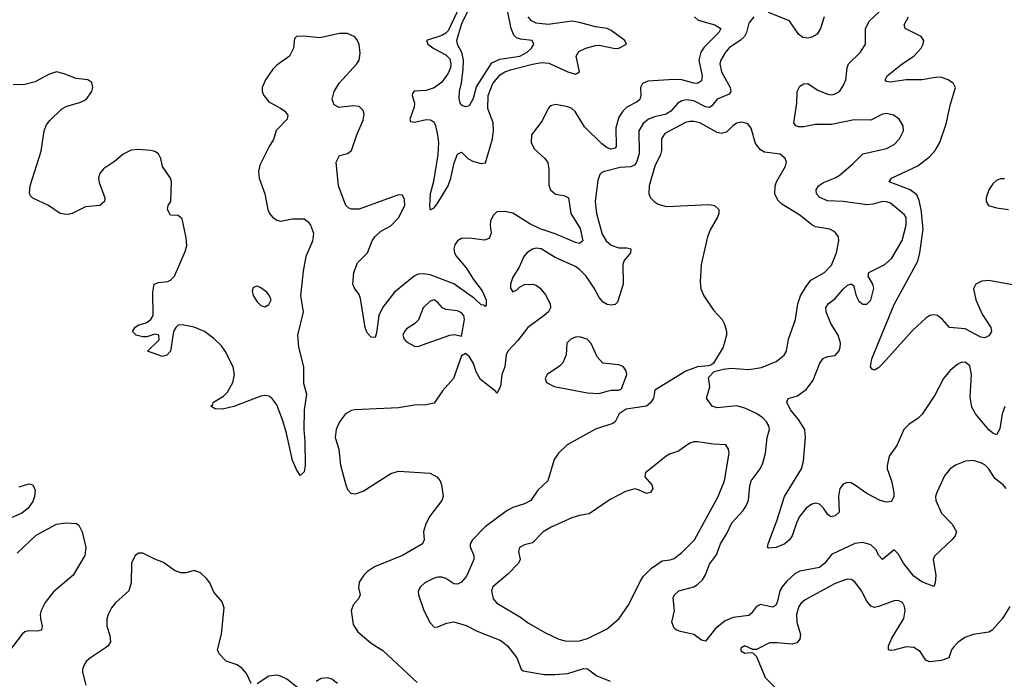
# Model space of a CAD drawing. Header units: inches. Extents: x 1603819 to 1745079, y 385938 to 533966.
# Tile 473 of 561: x 1622604 to 1627609, y 505860 to 509215. Entities that reach past the tile are written whole.
import ezdxf

# ---------------------------------------------------------------- set-up
doc = ezdxf.new("R2010")
doc.units = ezdxf.units.IN
doc.header["$MEASUREMENT"] = 0
doc.layers.add('B6520', color=7, linetype='Continuous')

msp = doc.modelspace()

# ---------------------------------------------------------------- linework, layer by layer
at = {"layer": 'B6520', "color": 5}
for points, elevation in [([(1627611.6, 507248.4), (1627598.6, 507210), (1627585.8, 507134.2), (1627570, 507103.7), (1627550, 507111.5), (1627530, 507129.7), (1627462.5, 507210), (1627444.5, 507244.5), (1627435, 507295), (1627442.6, 507410), (1627434.1, 507454.1), (1627410, 507474), (1627390, 507471.7), (1627370, 507461.8), (1627331.4, 507430), (1627299.7, 507390), (1627255.3, 507304.7), (1627190.9, 507209.1), (1627171.6, 507188.4), (1627123.5, 507156.5), (1627098.8, 507130), (1627062.8, 507050), (1627024.3, 506995.7), (1627013.3, 506946.7), (1627014.3, 506930), (1627035.8, 506870), (1627047, 506810), (1627046.7, 506790), (1627035.8, 506764.2), (1627010, 506761), (1626978.4, 506770), (1626910, 506804.8), (1626848.2, 506850), (1626830, 506859.4), (1626810, 506862), (1626790, 506852.5), (1626773.7, 506830), (1626765.6, 506790), (1626770.4, 506710), (1626750, 506692), (1626727.1, 506687.1), (1626710, 506700.7), (1626690.6, 506730.6), (1626670, 506751.7), (1626650, 506756.3), (1626630, 506751.2), (1626601, 506730), (1626570.2, 506690), (1626555.7, 506664.3), (1626530.2, 506590), (1626517.4, 506570), (1626493.7, 506550), (1626450, 506529.8), (1626410, 506526.6), (1626405.2, 506530), (1626407.8, 506550), (1626453, 506667), (1626492.4, 506790), (1626578.5, 506930), (1626588.7, 506970), (1626599.2, 507090), (1626594.8, 507130), (1626562, 507182), (1626522, 507230), (1626503.1, 507270), (1626504.4, 507275.6), (1626511.1, 507288.9), (1626557.4, 507302.6), (1626604, 507336), (1626638.2, 507381.8), (1626672.1, 507467.9), (1626687.6, 507492.4), (1626710, 507502.4), (1626750, 507507.7), (1626769.7, 507530.3), (1626775.4, 507550), (1626776.4, 507570), (1626765.1, 507610), (1626727.8, 507670), (1626703.1, 507730), (1626702.4, 507750), (1626714, 507770), (1626750, 507797.6), (1626790, 507845.2), (1626810, 507863.6), (1626830, 507871.8), (1626842.4, 507862.4), (1626856.1, 507810), (1626870, 507783.7), (1626890, 507769.1), (1626910, 507769), (1626930, 507788.4), (1626945.1, 507850), (1626941, 507870), (1626917.4, 507910), (1626920.5, 507930), (1627002, 507970), (1627036.9, 508003.1), (1627090, 508092.4), (1627110.5, 508170), (1627109.8, 508209.8), (1627102, 508222), (1627030, 508281.6), (1627010, 508288.9), (1626990, 508289.8), (1626942.8, 508277.2), (1626910, 508273.5), (1626790, 508291), (1626710, 508294.6), (1626671.4, 508311.4), (1626655.1, 508330), (1626652.4, 508350), (1626665.1, 508370), (1626690, 508388), (1626750, 508410.2), (1626770, 508423.5), (1626838.4, 508481.6), (1626890, 508533.1), (1627010, 508560.3), (1627050, 508580.4), (1627075.6, 508610), (1627097, 508650), (1627095.3, 508675.3), (1627075.1, 508710), (1627045.2, 508730), (1627010, 508738.9), (1626990, 508734.7), (1626930, 508704.7), (1626845.6, 508705.6), (1626730, 508682.5), (1626650, 508682.8), (1626590, 508669.8), (1626564, 508670), (1626550, 508675.1), (1626539.8, 508690), (1626555, 508790), (1626556.4, 508850), (1626570, 508876.5), (1626590, 508888.8), (1626610, 508890.3), (1626658, 508858), (1626710, 508836.1), (1626730, 508833.6), (1626750, 508837.6), (1626770.8, 508850), (1626790, 508878.4), (1626803.5, 508910), (1626809.8, 508970), (1626817.7, 508990), (1626877.7, 509050), (1626902.7, 509090), (1626903.2, 509170), (1626923.2, 509210), (1627050, 509328.6)], 440), ([(1624853.1, 509310), (1624781, 509159), (1624770, 509146.6), (1624750, 509135.4), (1624672, 509110), (1624679.1, 509090), (1624708.5, 509068.5), (1624770, 509036.7), (1624790, 509016), (1624796, 508990), (1624793.3, 508970), (1624780.3, 508939.7), (1624750, 508897.7), (1624710, 508869.2), (1624670, 508855.7), (1624608.4, 508851.6), (1624600.5, 508839.5), (1624599.1, 508830), (1624611.3, 508790), (1624609.5, 508770), (1624586.5, 508710), (1624590, 508697), (1624610, 508693.7), (1624670, 508706.9), (1624690, 508706.1), (1624700.8, 508700.8), (1624710, 508694.2), (1624717.9, 508677.9), (1624728.2, 508628.2), (1624732.1, 508590), (1624729.9, 508530), (1624707.3, 508392.7), (1624689.9, 508330), (1624686.6, 508266.6), (1624690, 508247.6), (1624710, 508258.9), (1624730, 508284), (1624781.9, 508370), (1624795.8, 508410), (1624812.7, 508487.3), (1624830, 508531.2), (1624850, 508542), (1624881.1, 508510), (1624910, 508493.7), (1624950, 508483), (1624972.4, 508487.6), (1625006.7, 508610), (1625012, 508652), (1625010.8, 508690.8), (1624982.9, 508762.9), (1624985.7, 508830), (1625009.7, 508890), (1625045.5, 508934.5), (1625069.8, 508950.2), (1625099.3, 508960.7), (1625210, 508989.9), (1625257, 508997), (1625293.7, 508993.7), (1625390, 508949.9), (1625430, 508938.5), (1625449.1, 508950.9), (1625432.5, 509030), (1625446.5, 509053.5), (1625480.9, 509070), (1625530, 509084.7), (1625550, 509085.7), (1625630, 509068.9), (1625650, 509070.5), (1625689, 509090), (1625679.6, 509110), (1625610, 509160.5), (1625590.1, 509170.1), (1625530, 509178.3), (1625450, 509200.9), (1625410, 509207.1), (1625290, 509191), (1625230, 509198), (1625205.8, 509210), (1625188.1, 509230)], 380), ([(1624906.3, 509310), (1624850, 509194), (1624823.9, 509110), (1624827.8, 509090), (1624850.3, 509050), (1624858.9, 509010), (1624856.8, 508963.2), (1624847.8, 508892.2), (1624837.3, 508850), (1624836.2, 508816.2), (1624841.2, 508790), (1624850, 508781.2), (1624870, 508774.5), (1624890, 508778.4), (1624910, 508816.9), (1624925.8, 508874.2), (1625004.3, 508995.7), (1625045.2, 509014.8), (1625146.3, 509030), (1625183.2, 509050), (1625205.4, 509070), (1625217.6, 509090), (1625209.1, 509109.1), (1625150, 509116.2), (1625130, 509123.7), (1625116, 509136), (1625101.3, 509170), (1625082.5, 509270)], 360), ([(1626033.4, 509230), (1626053.5, 509213.5), (1626137.6, 509190), (1626168.2, 509170), (1626157.6, 509150), (1626083.9, 509076.1), (1626065.6, 509050), (1626057, 509010), (1626073.6, 508930), (1626070, 508903.5), (1626049.6, 508890.4), (1626030, 508891.7), (1625970, 508908.7), (1625930, 508911.6), (1625797.1, 508902.9), (1625770.3, 508890), (1625760.2, 508870), (1625761.2, 508830), (1625756.3, 508810), (1625742.3, 508797.7), (1625689.4, 508770), (1625669.4, 508750.6), (1625650, 508719.8), (1625634.8, 508665.2), (1625636.2, 508570), (1625630, 508561.8), (1625610, 508556.9), (1625590, 508563.7), (1625563.5, 508583.5), (1625474.1, 508670), (1625428, 508748), (1625410, 508762.9), (1625390, 508771.8), (1625330, 508783.5), (1625302.9, 508777.1), (1625290, 508763.7), (1625259.4, 508700.6), (1625205.6, 508630), (1625203.9, 508590), (1625218.4, 508558.4), (1625271.5, 508511.5), (1625288.1, 508488.1), (1625294.2, 508454.2), (1625293.6, 508373.6), (1625302.3, 508350), (1625327.5, 508327.5), (1625370, 508321.7), (1625393.7, 508310), (1625405.3, 508230), (1625452.4, 508152.4), (1625465.7, 508090), (1625450, 508077.3), (1625430, 508082.3), (1625326.1, 508126.1), (1625250, 508151.1), (1625196.7, 508176.7), (1625110, 508230.9), (1625070, 508239.5), (1625030, 508237.3), (1625010, 508219.5), (1624997.7, 508190), (1624994.7, 508170), (1624999.7, 508130), (1624990, 508102.6), (1624966.5, 508093.5), (1624890, 508104.7), (1624850, 508102.2), (1624829.2, 508090), (1624815.5, 508070), (1624810.2, 508050), (1624813.7, 508030), (1624823.8, 508010), (1624873.6, 507953.6), (1624910, 507893.2), (1624955.5, 507835.5), (1624974.3, 507790), (1624974.4, 507765.6), (1624970, 507757), (1624963.3, 507763.3), (1624950, 507765.5), (1624916.4, 507796.4), (1624811.1, 507871.1), (1624690, 507917.5), (1624657.4, 507922.6), (1624630, 507920.2), (1624608.3, 507910), (1624509.3, 507830), (1624450, 507753.8), (1624429.6, 507710), (1624417.3, 507622.7), (1624410, 507598.7), (1624390, 507600.8), (1624370, 507622.8), (1624359.4, 507650), (1624336.7, 507796.7), (1624330, 507816.8), (1624306, 507850), (1624297.8, 507870), (1624301.7, 507930), (1624321.6, 507978.4), (1624372, 508030), (1624395.4, 508090), (1624408.9, 508111.1), (1624439.8, 508140.2), (1624490, 508167.5), (1624530, 508208.2), (1624561.5, 508270), (1624560.3, 508300.3), (1624550, 508322.9), (1624530, 508325.1), (1624330, 508252.2), (1624290, 508252.1), (1624276.4, 508256.4), (1624261, 508270), (1624225, 508370), (1624212.7, 508490), (1624230, 508523.7), (1624270, 508534.4), (1624289.7, 508550.3), (1624317.6, 508630), (1624350, 508704.9), (1624354.6, 508734.6), (1624350, 508754), (1624330, 508773.5), (1624296.6, 508776.6), (1624227.9, 508767.9), (1624201.8, 508781.8), (1624191.9, 508810), (1624203.1, 508850), (1624227.6, 508892.4), (1624318, 508990), (1624329.8, 509010), (1624334.9, 509045.1), (1624328.9, 509088.9), (1624321.1, 509110), (1624307.8, 509127.8), (1624270, 509145.1), (1624230, 509144.5), (1624130, 509123.1), (1624048.3, 509131.7), (1624010.7, 509129.3), (1624000.5, 509119.5), (1623994.9, 509070), (1623974.9, 509030), (1623910, 508984), (1623890, 508963.5), (1623852.7, 508910), (1623835.6, 508870), (1623836.9, 508850), (1623844.9, 508830), (1623870, 508797.1), (1623930, 508764.9), (1623950.8, 508750), (1623966.8, 508730), (1623964, 508710), (1623907.7, 508652.3), (1623894.7, 508605.3), (1623871.8, 508570), (1623824, 508476), (1623817.5, 508442.5), (1623820.6, 508410), (1623849.2, 508330), (1623864.4, 508250), (1623872.9, 508230), (1623888.8, 508210), (1623910, 508196.1), (1623930, 508191.3), (1623990, 508202), (1624050, 508202), (1624070, 508187), (1624082.7, 508170), (1624097.1, 508130), (1624092, 508088), (1624058.4, 508010), (1624043.9, 507936.1), (1624030.6, 507810), (1624044.9, 507730), (1624015.8, 507610), (1624020.2, 507550), (1624046.4, 507450), (1624045.6, 507365.6), (1624061.3, 507310), (1624050.2, 507230), (1624047.7, 507130), (1624053.4, 507070), (1624055.2, 506950), (1624050, 506915.3), (1624030, 506897.2), (1624010, 506927), (1623990, 506972.3), (1623958.1, 507118.1), (1623939.5, 507179.5), (1623910, 507255.6), (1623885.1, 507290), (1623870, 507299.7), (1623850, 507303.5), (1623830, 507299.7), (1623692.8, 507247.2), (1623634, 507234), (1623596.5, 507236.5), (1623575.3, 507250), (1623583.7, 507256.3), (1623589.4, 507270), (1623640.5, 507299.5), (1623660, 507320), (1623687.4, 507370), (1623695.3, 507410), (1623688.4, 507450), (1623648.4, 507530), (1623630, 507556.5), (1623590, 507594.3), (1623542.9, 507630), (1623490, 507651), (1623430, 507662.9), (1623410, 507661.1), (1623397, 507650), (1623385.4, 507630), (1623370, 507529.2), (1623351.8, 507508.2), (1623330, 507502.9), (1623254, 507530), (1623313.2, 507586.8), (1623311.2, 507611.2), (1623290, 507615.1), (1623250, 507602.6), (1623230, 507602.6), (1623195.3, 507610), (1623177.2, 507630), (1623190, 507650.5), (1623210, 507663), (1623247.1, 507672.9), (1623271.1, 507690), (1623281.7, 507710), (1623280.8, 507830), (1623287.6, 507870), (1623310, 507878.9), (1623356, 507884), (1623370, 507890.4), (1623389.8, 507910.2), (1623444.4, 508035.6), (1623452.5, 508067.5), (1623450, 508106), (1623430, 508202), (1623410, 508218.7), (1623370, 508220.5), (1623355.1, 508250), (1623358.4, 508270), (1623371.1, 508290), (1623374.8, 508390), (1623369.7, 508410), (1623330, 508469.4), (1623321.7, 508510), (1623310, 508533), (1623290, 508545.1), (1623270, 508549.7), (1623205.1, 508554.9), (1623170, 508551.2), (1623130, 508531.6), (1623085.5, 508494.5), (1623030, 508457.4), (1623009.4, 508430.6), (1623004.4, 508410), (1623007.3, 508387.3), (1623037.1, 508310), (1623035.5, 508290), (1623010.3, 508269.7), (1622937.4, 508262.6), (1622870, 508229.6), (1622850, 508224.2), (1622830, 508225.6), (1622809.2, 508230), (1622750, 508269.6), (1622670, 508307), (1622659.1, 508319.1), (1622653.6, 508333.6), (1622656.3, 508370), (1622713.4, 508546.6), (1622728.5, 508650), (1622740, 508680), (1622756.8, 508703.2), (1622817.6, 508762.4), (1622843.9, 508776.1), (1622910, 508793.7), (1622940.7, 508810), (1622969.6, 508850), (1622975.1, 508870), (1622970, 508896), (1622949.6, 508909.6), (1622890, 508915.4), (1622830, 508940.7), (1622790, 508949.5), (1622750, 508936.2), (1622681.5, 508898.5), (1622630, 508885.1), (1622570, 508883.5)], 420), ([(1626335.8, 509230), (1626310, 509198), (1626298.6, 509150), (1626287.8, 509130), (1626268.8, 509111.2), (1626210, 509071.5), (1626191, 509050), (1626167.2, 509010), (1626163, 508990), (1626170.9, 508950), (1626215.9, 508870), (1626218, 508850), (1626210, 508836.8), (1626149.6, 508810.4), (1626122.9, 508777.1), (1626110, 508768.2), (1626090, 508772.6), (1626030, 508802), (1625992.7, 508807.3), (1625970, 508803.2), (1625949.1, 508790.9), (1625914.4, 508750), (1625890, 508734), (1625830, 508721.8), (1625800.2, 508710), (1625772.8, 508687.2), (1625751.4, 508650), (1625753.3, 508533.3), (1625739.5, 508490), (1625730, 508476.2), (1625710, 508467.1), (1625656.1, 508463.9), (1625576.4, 508443.6), (1625562.5, 508437.5), (1625552.9, 508427.1), (1625542.8, 508397.2), (1625529.4, 508290), (1625535.7, 508230), (1625564, 508124), (1625584.4, 508090), (1625610, 508068.2), (1625650, 508054.4), (1625690, 508055.6), (1625710.4, 508050), (1625708, 508030), (1625675.8, 507990), (1625669.1, 507970.9), (1625671.8, 507870), (1625642.3, 507777.7), (1625630, 507766.6), (1625610, 507763), (1625590, 507766), (1625570, 507777.7), (1625550, 507802), (1625524.4, 507850), (1625483.7, 507910), (1625450, 507945.2), (1625430, 507959.2), (1625325.9, 508005.9), (1625255.1, 508050), (1625230, 508053.1), (1625210, 508048), (1625182, 508030), (1625166.7, 508010), (1625143, 507957), (1625110, 507906), (1625098.7, 507870), (1625099.3, 507850), (1625110, 507830.8), (1625130, 507839.1), (1625145.1, 507854.9), (1625170, 507868.5), (1625210, 507870.4), (1625230, 507864.9), (1625250.2, 507850.2), (1625276.5, 507816.5), (1625300.3, 507770), (1625301.7, 507750), (1625291.8, 507730), (1625270.3, 507710), (1625186.5, 507650), (1625136, 507584), (1625086, 507530), (1625076, 507510), (1625069.1, 507450), (1625054.2, 507410), (1625048, 507350), (1625030, 507314), (1625023.6, 507323.6), (1624945.4, 507385.4), (1624924.3, 507424.3), (1624910, 507466.3), (1624890, 507500.5), (1624870, 507517), (1624850, 507506), (1624808.7, 507390), (1624752.4, 507327.6), (1624710, 507265.1), (1624670, 507256.9), (1624610, 507255.1), (1624530, 507241.5), (1624306, 507230), (1624290, 507226.6), (1624260.3, 507210), (1624230.2, 507169.8), (1624212.6, 507130), (1624208.2, 507090), (1624225.2, 507030), (1624235.2, 506950), (1624260.8, 506850), (1624270, 506824.9), (1624287.1, 506807.1), (1624310, 506803.6), (1624350, 506816.9), (1624490, 506907), (1624530, 506919.5), (1624690, 506908), (1624724, 506890), (1624740.7, 506870), (1624747.3, 506850), (1624757.1, 506790), (1624750.3, 506770), (1624689.3, 506690.7), (1624668.3, 506651.7), (1624656.9, 506610), (1624660.2, 506570), (1624651.6, 506550), (1624550, 506489.8), (1624407.5, 506432.5), (1624371.5, 506408.5), (1624353, 506390), (1624330, 506354), (1624325.8, 506325.8), (1624334.9, 506290), (1624325.3, 506270), (1624300.1, 506239.9), (1624287.9, 506210), (1624299, 506139), (1624322.3, 506102.3), (1624390, 506043.6), (1624450, 506007), (1624623.9, 505843.9)], 440), ([(1626692.5, 509230), (1626673.9, 509170), (1626657.8, 509142.2), (1626630, 509126.1), (1626610, 509122.2), (1626585.3, 509125.3), (1626562.1, 509142.1), (1626516.5, 509210), (1626410, 509251.2)], 440), ([(1627670, 507862.4), (1627530, 507888.3), (1627494.6, 507885.4), (1627463.8, 507870), (1627453.3, 507846.7), (1627464.9, 507790), (1627496.8, 507716.8), (1627540.3, 507650), (1627543.8, 507630), (1627530, 507607), (1627510, 507597.6), (1627490, 507601), (1627410, 507642.3), (1627330, 507649.7), (1627295.6, 507690), (1627270, 507709.8), (1627250, 507714.6), (1627230, 507710.8), (1627210, 507697.4), (1627144.1, 507635.9), (1626990, 507465.1), (1626970, 507444.5), (1626950, 507433.2), (1626938, 507438), (1626929.6, 507449.6), (1626935.1, 507490), (1627050, 507766.7), (1627170, 507986.9), (1627180.3, 508030), (1627195.8, 508150), (1627186.7, 508250), (1627176.1, 508296.1), (1627164.1, 508324.1), (1627130.3, 508350.3), (1627024.5, 508390), (1627036.2, 508410), (1627170, 508471.3), (1627230, 508519.2), (1627258.2, 508550), (1627281.3, 508590), (1627314.3, 508685.7), (1627334.8, 508785.2), (1627360.3, 508870), (1627351.1, 508891.1), (1627323, 508910), (1627290, 508921.3), (1627270, 508922.3), (1627190, 508909.3), (1627110, 508909.9), (1627030, 508897.7), (1627010, 508901.3), (1627003.5, 508910), (1627013.3, 508930), (1627090, 508990.2), (1627150, 509030.2), (1627187.1, 509070), (1627196.3, 509090), (1627199.6, 509110), (1627185.6, 509130), (1627105.4, 509170), (1627099.8, 509190), (1627122.2, 509230)], 420), ([(1627617.8, 506830), (1627604, 506850), (1627561.1, 506881.1), (1627530, 506931.1), (1627510, 506950.9), (1627490, 506960.4), (1627450, 506972.8), (1627412, 506970), (1627361, 506950), (1627331.8, 506928.2), (1627305.4, 506894.6), (1627265.3, 506810), (1627259.5, 506790), (1627261.5, 506770), (1627290, 506705.5), (1627343.8, 506650), (1627366.4, 506610), (1627359.5, 506590), (1627343.1, 506570), (1627253.6, 506486.4), (1627248.2, 506470), (1627260.6, 506390), (1627256.9, 506350), (1627250, 506332.7), (1627190, 506355.4), (1627150, 506383.9), (1627096.8, 506450), (1627070, 506498.4), (1627050, 506518), (1626990, 506469.6), (1626970, 506492), (1626957.9, 506517.9), (1626930, 506544), (1626890, 506556.1), (1626850, 506551.4), (1626730, 506494.4), (1626696, 506450), (1626670, 506428.1), (1626570.1, 506409.9), (1626543.6, 506396.4), (1626502, 506358), (1626479.2, 506330), (1626468.5, 506310), (1626454.3, 506250), (1626445.3, 506234.7), (1626430, 506226.2), (1626370, 506240.4), (1626350, 506231.1), (1626324.2, 506195.8), (1626310, 506184.4), (1626230, 506174.1), (1626190, 506157.4), (1626140.9, 506119.1), (1626090, 506054.3), (1626070, 506058.3), (1626030, 506087.4), (1625962.4, 506102.4), (1625942.7, 506110), (1625930, 506120.9), (1625919.7, 506150), (1625933, 506210), (1625925.4, 506274.6), (1625931.8, 506290), (1625955.1, 506310), (1626030, 506331.2), (1626050, 506342.7), (1626074.4, 506365.6), (1626089.3, 506390.7), (1626110, 506446.4), (1626146.2, 506493.8), (1626165.6, 506550), (1626198.4, 506601.6), (1626223.9, 506656.1), (1626281, 506719), (1626297, 506743), (1626309.3, 506770.7), (1626315.4, 506844.6), (1626322, 506870), (1626368.5, 506930), (1626380.9, 506959.1), (1626395.1, 507010), (1626403.5, 507090), (1626414.8, 507130), (1626412, 507150), (1626400.8, 507170), (1626381, 507190), (1626350, 507212.6), (1626290, 507238.9), (1626249.4, 507250.6), (1626150, 507240.5), (1626123.7, 507250), (1626094.5, 507290), (1626111.9, 507348.1), (1626105.2, 507394.8), (1626134.6, 507425.4), (1626181.6, 507438.4), (1626218, 507442), (1626310, 507435.9), (1626374.5, 507445.5), (1626450, 507476), (1626490, 507508.7), (1626501.4, 507530), (1626512.5, 507590), (1626548.3, 507690), (1626560.2, 507770), (1626573.1, 507810), (1626601.1, 507858.9), (1626626, 507890), (1626694.8, 507930), (1626730, 507967.4), (1626756.5, 508030), (1626768.5, 508090), (1626765.4, 508110), (1626753, 508130), (1626740.3, 508140.3), (1626722.7, 508150), (1626650, 508162), (1626630, 508171.3), (1626570, 508220.8), (1626477.8, 508277.8), (1626457.3, 508297.3), (1626442, 508330), (1626443.7, 508370), (1626450.7, 508390), (1626496.4, 508470), (1626501, 508490), (1626495.1, 508510), (1626470, 508530.7), (1626390, 508542.2), (1626370, 508553.3), (1626344.9, 508584.9), (1626322.9, 508662.9), (1626305.9, 508685.9), (1626274.8, 508694.8), (1626250, 508689.7), (1626230, 508676.9), (1626197.1, 508642.9), (1626170, 508636.1), (1626150, 508640.8), (1626061, 508690), (1626030, 508698.3), (1626010, 508698.2), (1625987.8, 508692.2), (1625883.2, 508636.8), (1625866.4, 508610), (1625866.6, 508550), (1625861, 508530), (1625832.6, 508470), (1625804.3, 508370), (1625802, 508330), (1625810.2, 508310), (1625828.8, 508290), (1625850, 508276.9), (1625890, 508265.8), (1626110, 508276), (1626136, 508270), (1626157.3, 508250), (1626157.1, 508230), (1626150.4, 508210), (1626113, 508147), (1626100.8, 508110), (1626067.9, 507970), (1626062.2, 507882.2), (1626066.2, 507846.2), (1626081.1, 507810), (1626130, 507737.3), (1626175.5, 507690), (1626186.2, 507666.2), (1626196.3, 507630), (1626196.3, 507610), (1626180.5, 507550), (1626130, 507468), (1626119.8, 507460.2), (1626105.4, 507454.6), (1626050, 507449.2), (1625990, 507427), (1625833, 507330), (1625825.5, 507290), (1625810, 507266.6), (1625790.3, 507249.7), (1625686, 507234), (1625650.4, 507209.6), (1625630.4, 507170), (1625618.9, 507161.1), (1625530, 507131.9), (1625387.3, 507052.7), (1625342.7, 507010), (1625321.3, 506978.7), (1625288.7, 506870), (1625238.5, 506821.5), (1625202.8, 506770), (1625170, 506751.9), (1625110, 506734.2), (1625081.7, 506718.3), (1624970, 506636.4), (1624905.7, 506570), (1624893, 506550), (1624893.2, 506533.2), (1624912.4, 506490), (1624911.8, 506470), (1624874.6, 506385.4), (1624850, 506354), (1624830, 506344.1), (1624810, 506345.6), (1624770, 506372.2), (1624750, 506379.5), (1624730, 506380.2), (1624710, 506375.2), (1624663.5, 506350), (1624640.7, 506330), (1624629.2, 506310), (1624630.2, 506290), (1624657.4, 506210), (1624690, 506146.8), (1624710, 506126), (1624730, 506126.8), (1624774.1, 506145.9), (1624810, 506151.8), (1624874.1, 506134.1), (1624930, 506104.4), (1625050, 506057.1), (1625083.9, 506030), (1625131.5, 505970), (1625152.2, 505912.2), (1625163.4, 505903.4), (1625270, 505884.6), (1625324, 505884), (1625389.8, 505890.2), (1625470, 505914.9), (1625490, 505914), (1625538.3, 505878.3), (1625606, 505850)], 460), ([(1627610, 508405), (1627590, 508406), (1627570, 508397.4), (1627550, 508379.8), (1627530.2, 508350), (1627516.2, 508310), (1627516.5, 508290), (1627529.4, 508269.4), (1627570, 508257.5), (1627630.2, 508250.2)], 420), ([(1622601.4, 506838.6), (1622650, 506854.9), (1622670.7, 506850), (1622681.7, 506821.7), (1622679, 506790), (1622670, 506765.1), (1622647.2, 506730), (1622614.2, 506705.8), (1622545.3, 506674.7)], 420), ([(1622590, 506501.1), (1622687.4, 506592.6), (1622790, 506648.9), (1622835.6, 506655.6), (1622892.1, 506652.1), (1622903.4, 506643.4), (1622922, 506610), (1622940.5, 506530), (1622935.5, 506490), (1622875.5, 506390), (1622775.1, 506304.9), (1622733.4, 506250), (1622713.2, 506210), (1622708.4, 506190), (1622708.6, 506168.6), (1622718.3, 506130), (1622714.9, 506110), (1622694.4, 506105.6), (1622650, 506106.8), (1622630, 506100.7), (1622616.1, 506090), (1622544.2, 505995.8)], 420), ([(1623779.5, 505839.5), (1623756.9, 505890), (1623735.2, 505915.2), (1623710, 505933.3), (1623653.1, 505953.1), (1623617, 505990), (1623609.6, 506010), (1623629.6, 506089.6), (1623643.1, 506223.1), (1623633.6, 506253.6), (1623590, 506304), (1623569.4, 506350), (1623553.4, 506373.4), (1623522.5, 506402.5), (1623490, 506414), (1623450, 506401.2), (1623422, 506402), (1623390, 506414), (1623334.9, 506454.9), (1623290, 506471.6), (1623230, 506502), (1623210, 506502), (1623190, 506489.3), (1623172.2, 506450), (1623170.3, 506350), (1623158.7, 506310), (1623090, 506249.7), (1623070, 506223.6), (1623052.9, 506190), (1623046.9, 506166.9), (1623046.7, 506130), (1623062.3, 506082.3), (1623064.4, 506050), (1623052.7, 506030), (1623040.4, 506019.6), (1622963.8, 505970), (1622941.6, 505950), (1622930.4, 505930), (1622923, 505910), (1622923.4, 505896.6), (1622939.5, 505830)], 440), ([(1627638, 506230), (1627600.3, 506170), (1627548, 506110), (1627530, 506099.7), (1627450, 506088.7), (1627407.8, 506072.2), (1627372.9, 506047.1), (1627350, 506023.6), (1627340.3, 506010), (1627326.7, 505970), (1627290, 505956), (1627228.1, 505948.1), (1627210, 505956.9), (1627182.2, 506002.2), (1627150, 506021), (1627110, 506026), (1627047.9, 506007.9), (1627030, 506006.2), (1627020.9, 506010), (1627021, 506030), (1627037.2, 506070), (1627097.7, 506170), (1627104.8, 506210), (1627102, 506230), (1627091.2, 506251.2), (1627070, 506261), (1627050, 506259.8), (1626970, 506229.8), (1626950, 506225.8), (1626930, 506232), (1626910, 506257.3), (1626882.4, 506310), (1626850, 506355.1), (1626830, 506367.9), (1626810, 506369.8), (1626750, 506347.8), (1626596.1, 506263.9), (1626574.5, 506245.5), (1626564.4, 506230), (1626552.7, 506190), (1626554.8, 506150), (1626572.2, 506087.8), (1626570, 506063.6), (1626554.5, 506045.5), (1626530, 506038.6), (1626453.8, 506046.2), (1626415.1, 506044.9), (1626350, 506012), (1626330, 506012.3), (1626290, 506031.1), (1626270, 506019), (1626270, 506005.5), (1626290, 505993.4), (1626316.9, 505996.9), (1626330, 505994), (1626350, 505976), (1626392.6, 505870), (1626452.9, 505810)], 480), ([(1624050, 505791.6), (1623961.5, 505861.5), (1623930, 505876.3), (1623910, 505880.5), (1623870, 505875.8), (1623810, 505837)], 440), ([(1624218.4, 505838.4), (1624190, 505861.5), (1624170, 505868.2), (1624135.5, 505864.5), (1624110.8, 505849.2)], 440)]:
    msp.add_lwpolyline(points, dxfattribs=dict(at, elevation=elevation))
for points, elevation in [([(1623810, 507859.5), (1623790, 507852.7), (1623786, 507834), (1623790, 507812), (1623810, 507780.7), (1623830, 507762), (1623850, 507754), (1623870, 507766.8), (1623881.2, 507790), (1623874, 507810), (1623859.3, 507830), (1623830, 507852)], 420), ([(1624710, 507789.6), (1624690, 507783), (1624655.3, 507750), (1624631.1, 507688.9), (1624611, 507669), (1624570, 507642.4), (1624559.5, 507630), (1624551.8, 507610), (1624557.4, 507590), (1624570, 507576.5), (1624610, 507554), (1624630, 507553.1), (1624670, 507569), (1624790.6, 507610.6), (1624813.2, 507613.2), (1624850, 507604.7), (1624864.7, 507690), (1624861.3, 507710), (1624850, 507723.6), (1624830, 507734.3), (1624770, 507742), (1624752.7, 507750), (1624730, 507777.6)], 440), ([(1625450, 507602), (1625430, 507599.7), (1625405.5, 507590), (1625384.9, 507570), (1625381.1, 507510), (1625365.3, 507470), (1625347.5, 507452.5), (1625284.9, 507410), (1625274.9, 507390), (1625282.4, 507370), (1625321, 507350), (1625490, 507318), (1625550, 507313.7), (1625590, 507325.5), (1625610, 507330.5), (1625649.4, 507330.6), (1625662.7, 507337.3), (1625689.5, 507410), (1625686.6, 507430), (1625680.1, 507440.1), (1625671.1, 507451.1), (1625650, 507459.6), (1625568.2, 507468.2), (1625539.8, 507499.8), (1625508.1, 507568.1), (1625489.2, 507590)], 460), ([(1626050, 507068.7), (1626030, 507068.5), (1626010, 507061.7), (1625950, 507019.6), (1625910, 507007), (1625890, 506994.5), (1625784.7, 506910), (1625782, 506890), (1625818, 506850), (1625822.4, 506830), (1625810, 506809.7), (1625790, 506806), (1625750, 506824.2), (1625730, 506828.2), (1625684.1, 506815.9), (1625604.7, 506775.3), (1625497.9, 506702.1), (1625450, 506694), (1625410, 506681.4), (1625305.8, 506634.2), (1625265.3, 506610), (1625210, 506555.1), (1625170, 506544.8), (1625144.9, 506530), (1625139.6, 506510), (1625148, 506470), (1625140.2, 506450), (1625084.9, 506395.1), (1625009.1, 506330), (1625002.2, 506310), (1625011.3, 506270), (1625030, 506247.3), (1625150, 506175.5), (1625190, 506146.2), (1625276.6, 506096.6), (1625344, 506064), (1625376, 506056), (1625413.4, 506053.4), (1625450, 506055.9), (1625490, 506067.3), (1625590, 506116.3), (1625650.4, 506169.6), (1625699.6, 506240.4), (1625759.6, 506360.4), (1625775.6, 506384.4), (1625815, 506425), (1625870, 506462), (1625910, 506467.5), (1625930, 506475.2), (1625970, 506505.4), (1626033.8, 506570), (1626154.2, 506790), (1626186.5, 506870), (1626210.9, 507010), (1626207.8, 507030), (1626193.3, 507053.3), (1626130, 507056.5)], 480)]:
    msp.add_lwpolyline(points, close=True, dxfattribs=dict(at, elevation=elevation))

doc.saveas('drawing.dxf')
